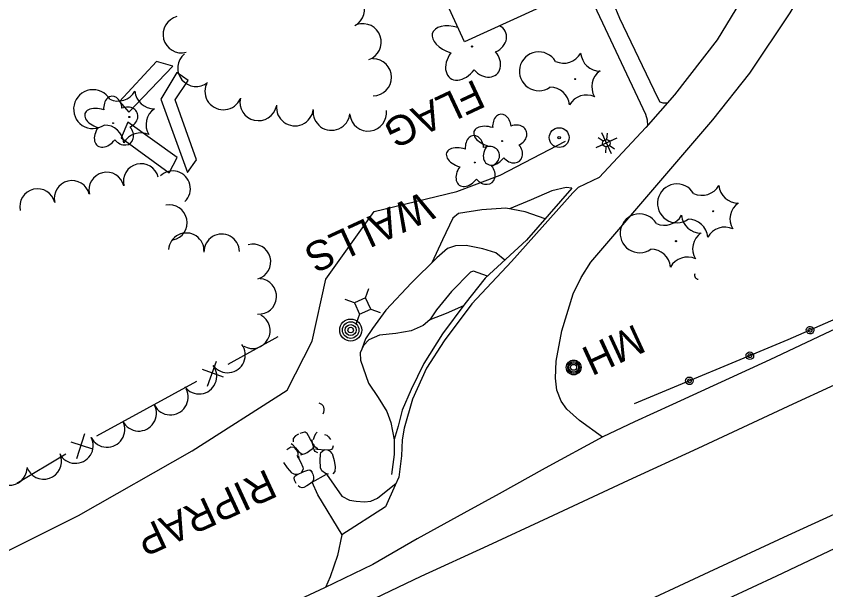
# Model space of a CAD drawing. Extents: x 588843 to 2552415, y 180129 to 269402.
# Drawn here: x 593421.1 to 593585, y 188103.3 to 188219.4 of the extents above; entities that cross this region are included whole.
import ezdxf

# ---------------------------------------------------------------- set-up
doc = ezdxf.new("R2010")
doc.units = 0
for name, color, linetype in [('Default', 7, 'Continuous'), ('E_BLD', 7, 'Continuous'), ('E_BMGRD_P', 7, 'Continuous'), ('E_DRN', 7, 'Continuous'), ('E_DRN_RipRap', 7, 'Continuous'), ('E_DRN_RipRap_Text', 7, 'Continuous'), ('E_DWY', 7, 'Continuous'), ('E_FEN_P', 7, 'Continuous'), ('E_LAND_TreeLine_P', 7, 'Continuous'), ('E_LAND_Vegetation', 7, 'Continuous'), ('E_MISCPROP', 7, 'Continuous'), ('E_MISCPROP_Text', 7, 'Continuous'), ('E_MISCPROP_YardLight', 7, 'Continuous'), ('E_PATH_Sidewalk', 7, 'Continuous'), ('E_RDWY', 7, 'Continuous'), ('E_RDWY_Gravel', 7, 'Continuous'), ('E_UTL_AG_Bold', 7, 'Continuous'), ('E_UTL_MH', 7, 'Continuous'), ('E_UTL_MH_Text', 7, 'Continuous'), ('E_WAL', 7, 'Continuous'), ('E_WAL_Text', 7, 'Continuous'), ('Level 18', 7, 'Continuous')]:
    doc.layers.add(name, color=color, linetype=linetype)

# ---------------------------------------------------------------- blocks, each defined once
blk = doc.blocks.new('MHO')
at = {"layer": 'Default'}
for centre, radius in [((0.08, -0.12), 3), ((0.08, -0.12), 2.43), ((0.07, -0.15), 1.94), ((0.02, -0.16), 1.21)]:
    blk.add_circle(centre, radius, dxfattribs=at)
blk = doc.blocks.new('MHT')
at = {"layer": 'E_UTL_MH_Text'}
blk.add_text('MH', height=12, dxfattribs=at).set_placement((-9.81, -6))
blk = doc.blocks.new('CULV2')
at = {"layer": 'E_DRN'}
blk.add_arc((19.7, 14.8), 24.6, 216.8699, 323.1301, dxfattribs=at)
blk = doc.blocks.new('CTRE')
at = {"layer": 'Default'}
blk.add_circle((0, 0), 0.223, dxfattribs=at)
for centre, start, end in [((1.81, 14.92), 220.2113, 305.9762), ((-11.97, 8.96), 280.2067, 5.9716), ((13.83, 5.89), 160.2113, 245.9762), ((-13.83, -5.9), 340.2113, 65.9762), ((12.03, -9.04), 185.9272, 100.2511), ((-1.81, -14.93), 40.2113, 125.9762)]:
    blk.add_arc(centre, 7.87, start, end, dxfattribs=at)
blk = doc.blocks.new('WALLS')
at = {"layer": 'E_WAL_Text'}
blk.add_text('WALLS', height=12, dxfattribs=at).set_placement((-26.84, -6))
blk = doc.blocks.new('PED')
at = {"layer": 'Default'}
for p, q in [((-2.5, 2.5), (-5.33, 5.33)), ((2.5, 2.5), (5.33, 5.33)), ((-2.5, -2.5), (-5.33, -5.33)), ((2.5, -2.5), (5.33, -5.33))]:
    blk.add_line(p, q, dxfattribs=at)
blk.add_lwpolyline([(-2.5, -2.5), (2.5, -2.5), (2.5, 2.5), (-2.5, 2.5)], close=True, dxfattribs=at)
blk = doc.blocks.new('POLE')
at = {"layer": 'Default'}
for radius in [4.46, 3.35, 2.23, 1.12]:
    blk.add_circle((0, 0), radius, dxfattribs=at)
blk = doc.blocks.new('RIPRT')
at = {"layer": 'E_DRN_RipRap_Text'}
blk.add_text('RIPRAP', height=12, dxfattribs=at).set_placement((-0.14, -3.59))
blk = doc.blocks.new('LITE')
at = {"layer": 'E_MISCPROP_YardLight'}
for p, q in [((-0.75, 1.3), (-2, 3.46)), ((0, -4.67), (0, 4.67)), ((0.75, 1.3), (2, 3.46)), ((-4, 0), (-1.5, 0)), ((1.5, 0), (4, 0)), ((-4.67, 0), (4.67, 0)), ((-2, -3.46), (-0.75, -1.3)), ((2, -3.46), (0.75, -1.3))]:
    blk.add_line(p, q, dxfattribs=at)
for radius in [1.5, 1.5, 1.5, 0.125]:
    blk.add_circle((0, 0), radius, dxfattribs=at)
blk = doc.blocks.new('DTRE')
at = {"layer": 'Default'}
blk.add_circle((-0.18, 0), 0.183, dxfattribs=at)
for centre, major_axis, ratio in [((-1.87, 5.32), (1.36, -4.98), 0.782863), ((4.06, 2.74), (-5.27, -2.93), 0.691916), ((-5.87, 0.15), (4.93, -0.12), 0.832022), ((3.54, -3.71), (-5.01, 4.58), 0.560249), ((-2.49, -5.24), (1.8, 4.86), 0.716896)]:
    blk.add_ellipse(centre, major_axis=major_axis, ratio=ratio, start_param=1.570796, end_param=4.712389, dxfattribs=at)
blk = doc.blocks.new('U301')
at = {"layer": 'E_LAND_Vegetation'}
blk.add_circle((0.09, 0.03), 0.128, dxfattribs=at)
for centre, major_axis, ratio, start_param, end_param in [((-3.37, 1.29), (4.53, -1.44), 0.560249, 1.617359, 4.712389), ((3.75, 1.6), (-3.17, -1.37), 0.832022, 1.570796, 3.762585), ((-1.81, -2.95), (2.49, 3.41), 0.691916, 1.570796, 4.712389), ((2.72, -2.86), (-2.33, 2.77), 0.782863, 1.570796, 4.712389)]:
    blk.add_ellipse(centre, major_axis=major_axis, ratio=ratio, start_param=start_param, end_param=end_param, dxfattribs=at)

msp = doc.modelspace()

# ---------------------------------------------------------------- linework, layer by layer
at = {"layer": 'E_BLD'}
msp.add_lwpolyline([(593502.75, 188273.33), (593523.82, 188282.99), (593530.24, 188268.98), (593544.33, 188275.43), (593551.02, 188260.84), (593543.12, 188257.21), (593553.42, 188234.75), (593530.4, 188224.2), (593530.95, 188223.01), (593511.83, 188214.24), (593499.02, 188242.17), (593516.74, 188250.3), (593513.12, 188258.2), (593503.32, 188253.71), (593501.07, 188258.63), (593491.63, 188254.3), (593486.36, 188265.8), (593491.04, 188267.95), (593489.37, 188271.6), (593501.08, 188276.97), (593502.75, 188273.33)], close=True, dxfattribs=at)
at = {"layer": 'E_BMGRD_P'}
msp.add_lwpolyline([(593680.23, 188197.49), (593657.94, 188188.64), (593639.66, 188182.2), (593611.38, 188168.81), (593577.3, 188153.88), (593546.19, 188140.94)], dxfattribs=at)
for centre, major_axis, ratio in [((593581.79, 188155.85), (0.744, 0.2), 0.999968), ((593581.79, 188155.85), (0.375, 0.101), 0.999968), ((593569.61, 188150.68), (0.712, 0.296), 0.999969), ((593569.61, 188150.68), (0.358, 0.149), 0.999969), ((593557.39, 188145.6), (0.712, 0.296), 0.999969), ((593557.39, 188145.6), (0.358, 0.149), 0.999969)]:
    msp.add_ellipse(centre, major_axis=major_axis, ratio=ratio, dxfattribs=at)
at = {"layer": 'E_DRN_RipRap'}
for p, q in [((593479.47, 188135.24), (593478.56, 188134.97)), ((593479.62, 188135.23), (593479.47, 188135.24)), ((593480, 188134.97), (593479.62, 188135.23)), ((593480.29, 188134.45), (593480, 188134.97)), ((593481.5, 188134.31), (593481.75, 188134.96)), ((593481.75, 188134.96), (593482.03, 188135.23)), ((593477.64, 188134.44), (593477.2, 188133.9)), ((593477.2, 188133.9), (593477.2, 188133.28)), ((593478.29, 188134.82), (593477.64, 188134.44)), ((593480.7, 188133.74), (593480.29, 188134.45)), ((593481.04, 188133.18), (593480.7, 188133.74)), ((593481.12, 188133.01), (593481.01, 188133.64)), ((593481.27, 188133.71), (593481.5, 188134.31)), ((593483.5, 188134.74), (593483.98, 188134.6)), ((593483.98, 188134.6), (593484.32, 188134.26)), ((593484.32, 188134.26), (593484.74, 188133.75)), ((593475.91, 188131.69), (593476.72, 188132.21)), ((593476.72, 188132.21), (593477.31, 188132.19)), ((593476.75, 188132.9), (593477.02, 188132.68)), ((593477.02, 188132.68), (593477.69, 188132.01)), ((593477.31, 188132.19), (593477.87, 188131.59)), ((593477.69, 188132.01), (593478.28, 188131.3)), ((593477.87, 188131.59), (593478.12, 188130.99)), ((593480, 188131.11), (593480.81, 188131.67)), ((593480.81, 188131.67), (593481.37, 188132.02)), ((593481.37, 188132.02), (593481.04, 188133.18)), ((593481.43, 188132.57), (593481.12, 188133.01)), ((593481.41, 188131.64), (593481.22, 188132.08)), ((593481.66, 188132.14), (593481.33, 188132.43)), ((593481.65, 188131.28), (593481.41, 188131.64)), ((593481.6, 188132.52), (593481.43, 188132.57)), ((593482.16, 188131.84), (593481.66, 188132.14)), ((593482.06, 188131.7), (593481.68, 188131.76)), ((593482.88, 188131.61), (593482.06, 188131.7)), ((593482.77, 188131.09), (593483.45, 188131.61)), ((593484.45, 188131.58), (593482.88, 188131.61)), ((593484.21, 188131.58), (593483.45, 188131.61)), ((593484.74, 188131.32), (593484.21, 188131.58)), ((593484.93, 188131.69), (593484.45, 188131.58)), ((593485.15, 188131.94), (593484.93, 188131.69)), ((593485.31, 188132.44), (593485.15, 188131.94)), ((593477.93, 188130.56), (593478.66, 188129.2)), ((593478.12, 188130.99), (593478.08, 188130.05)), ((593478.28, 188131.3), (593478.98, 188130.74)), ((593478.3, 188130.42), (593478.32, 188129.84)), ((593478.76, 188130.6), (593479.64, 188130.92)), ((593479.64, 188130.92), (593480.13, 188131.15)), ((593482.21, 188130.99), (593481.65, 188131.28)), ((593482.66, 188129.51), (593482.7, 188130.69)), ((593482.7, 188130.69), (593482.77, 188131.09)), ((593485.09, 188130.89), (593484.74, 188131.32)), ((593485.09, 188130.89), (593485.5, 188129.5)), ((593476.02, 188128), (593475.27, 188129.06)), ((593478.66, 188129.2), (593479.13, 188128.13)), ((593482.73, 188127.96), (593482.66, 188129.51)), ((593485.5, 188129.5), (593485.71, 188128.21)), ((593477, 188126.94), (593476.02, 188128)), ((593477, 188126.94), (593477.51, 188126.7)), ((593477.51, 188126.7), (593478.12, 188126.69)), ((593477.9, 188126.6), (593479.36, 188127.24)), ((593478.12, 188126.69), (593478.83, 188127)), ((593479.24, 188127.74), (593478.83, 188127)), ((593479.13, 188128.13), (593479.24, 188127.74)), ((593479.36, 188127.24), (593480.16, 188127.51)), ((593480.16, 188127.51), (593480.54, 188127.61)), ((593480.54, 188127.61), (593481.04, 188127.15)), ((593480.74, 188127.43), (593480.98, 188127.1)), ((593480.98, 188127.1), (593481.18, 188126.68)), ((593481.18, 188126.68), (593481.29, 188126.15)), ((593482.99, 188127.41), (593482.73, 188127.96)), ((593483.73, 188126.84), (593482.99, 188127.41)), ((593484.37, 188126.69), (593483.73, 188126.84)), ((593485.62, 188127.26), (593485.22, 188126.79)), ((593485.71, 188128.21), (593485.62, 188127.26)), ((593477.4, 188125.98), (593477.5, 188126.29)), ((593477.47, 188125.46), (593477.4, 188125.98)), ((593477.79, 188124.81), (593477.47, 188125.46)), ((593477.5, 188126.29), (593477.9, 188126.6)), ((593481.02, 188125.1), (593480.49, 188124.69)), ((593481.31, 188125.57), (593481.02, 188125.1)), ((593481.29, 188126.15), (593481.31, 188125.73)), ((593481.31, 188125.73), (593481.31, 188125.57)), ((593478.52, 188124.05), (593478.18, 188124.36)), ((593478.99, 188123.95), (593478.52, 188124.05)), ((593479.35, 188124), (593478.99, 188123.95)), ((593479.94, 188124.35), (593479.35, 188124)), ((593480.49, 188124.69), (593479.94, 188124.35))]:
    msp.add_line(p, q, dxfattribs=at)
at = {"layer": 'E_DWY'}
for points in [[(593539.8, 188134.18), (593535.15, 188137.59), (593532.54, 188139.85), (593531.46, 188141.45), (593530.53, 188143.73), (593530.3, 188146.14), (593530.39, 188149.61), (593531.59, 188155.73), (593533.85, 188163.21), (593535.47, 188166.5), (593537.46, 188169.6), (593562.1, 188198.46), (593569.6, 188207.86), (593577.78, 188220.1), (593584.5, 188231.42), (593594.27, 188249.63), (593596.74, 188253.25), (593607.35, 188261.74), (593615.26, 188265.86), (593629.22, 188272.13)], [(593572.45, 188230.21), (593562.98, 188214.6), (593554.38, 188203.51), (593548.57, 188196.86), (593539.1, 188186.74), (593534.84, 188184.73), (593533.79, 188183.64), (593521.35, 188169.75), (593513.37, 188161.17), (593507.72, 188153.67), (593504.17, 188148.15), (593501.35, 188141.91), (593499.63, 188135.99), (593499.25, 188133.67), (593499.14, 188130.39), (593498.55, 188126.1), (593497.85, 188124.46), (593495.9, 188120.08), (593487.04, 188114.41), (593486.18, 188110.26), (593484.66, 188105.9), (593483.75, 188103.78)]]:
    msp.add_lwpolyline(points, dxfattribs=at)
at = {"layer": 'E_FEN_P'}
for p, q in [((593461.6, 188149.5), (593459.75, 188144.48)), ((593463.12, 188146.33), (593458.81, 188147.89)), ((593434.98, 188134.9), (593433.32, 188129.82)), ((593436.62, 188131.79), (593432.25, 188133.19))]:
    msp.add_line(p, q, dxfattribs=at)
for points in [[(593474.08, 188154.48), (593463.94, 188148.93)], [(593457.65, 188145.49), (593447.51, 188139.94)], [(593447.51, 188139.94), (593437.36, 188134.38)], [(593431.19, 188130.75), (593421.26, 188124.81)]]:
    msp.add_lwpolyline(points, dxfattribs=at)
at = {"layer": 'E_LAND_TreeLine_P'}
for centre, radius, start, end in [((593487.94, 188220.83), 3.73, 298.1541, 118.1541), ((593454.59, 188215.72), 3.73, 104.2919, 284.2919), ((593491.29, 188214.17), 3.73, 288.5695, 108.5695), ((593457.53, 188208.92), 3.73, 129.102, 309.102), ((593493.37, 188207.04), 3.73, 270.4756, 90.4756), ((593463.06, 188204.21), 3.73, 156.9227, 336.9227), ((593470.15, 188202), 3.73, 167.2412, 347.2412), ((593477.54, 188200.94), 3.73, 173.1966, 353.1966), ((593484.95, 188200.05), 3.73, 173.6109, 353.6109), ((593492.36, 188199.89), 3.73, 187.1503, 7.1503), ((593446.41, 188185.96), 3.59, 14.0768, 194.0768), ((593439.43, 188184.24), 3.59, 13.6915, 193.6915), ((593452.8, 188184.5), 3.59, 313.6651, 133.6651), ((593432.44, 188182.54), 3.59, 13.6915, 193.6915), ((593425.44, 188180.89), 3.59, 12.7241, 192.7241), ((593452.13, 188177.63), 3.59, 281.655, 101.655), ((593455.56, 188171.94), 3.59, 356.286, 176.286), ((593462.73, 188171.72), 3.59, 1.3411, 181.3411), ((593469.07, 188169.68), 3.59, 285.8731, 105.8731), ((593470.24, 188162.69), 3.59, 265.9461, 85.9461), ((593468.93, 188155.75), 3.59, 241.4328, 61.4328), ((593463.91, 188150.82), 3.59, 216.6182, 36.6182), ((593458.14, 188146.53), 3.59, 216.6182, 36.6182), ((593452.34, 188142.29), 3.59, 207.0511, 27.0511), ((593445.94, 188139.02), 3.59, 207.0511, 27.0511), ((593439.53, 188135.75), 3.59, 207.0511, 27.0511), ((593433.13, 188132.49), 3.59, 207.0511, 27.0511), ((593426.71, 188129.27), 3.59, 198.4346, 18.4346), ((593419.75, 188128.04), 3.59, 176.881, 356.881)]:
    msp.add_arc(centre, radius, start, end, dxfattribs=at)
at = {"layer": 'E_MISCPROP'}
for radius in [2, 0.25]:
    msp.add_circle((593531.02, 188194.84), radius, dxfattribs=at)
at = {"layer": 'E_PATH_Sidewalk'}
for points in [[(593552.91, 188201.83), (593552.06, 188201.84), (593551.46, 188202.03), (593550.98, 188202.86), (593543.32, 188218.96), (593539.45, 188228.35)], [(593548.95, 188197.3), (593548.93, 188198.34), (593548.53, 188199.54), (593536.54, 188225.07), (593535.94, 188226.74)]]:
    msp.add_lwpolyline(points, dxfattribs=at)
at = {"layer": 'E_RDWY'}
for points in [[(593781.81, 188249.58), (593772.97, 188243.5), (593759.22, 188234.87), (593744.51, 188225.53), (593718.69, 188208.61), (593696.67, 188196.71), (593683.94, 188189.82), (593674.11, 188185.09), (593660.98, 188179.03), (593644.95, 188171.84), (593629.38, 188164.64), (593615.73, 188158.3), (593593.59, 188147.89), (593578.29, 188140.85), (593559.08, 188131.9), (593545.01, 188125.41), (593528.77, 188117.84), (593516.57, 188112.18), (593503.02, 188105.97), (593489.08, 188099.32)], [(593752.41, 188183.99), (593734.97, 188177.43), (593719.28, 188171.39), (593702.83, 188165.13), (593686.75, 188158.96), (593670.84, 188152.85), (593656.08, 188147.04), (593636.34, 188139.62), (593622.08, 188133.98), (593606.39, 188127.73), (593595.33, 188122.53), (593577.3, 188114.27), (593561.3, 188106.87), (593544.26, 188098.91), (593532.83, 188093.48), (593517.78, 188086.56), (593501.59, 188079.01), (593482.3, 188070.07), (593468.08, 188063.45), (593447.19, 188053.78), (593431.08, 188046.3), (593414.72, 188038.83)], [(593487.11, 188114.45), (593482.2, 188122.51), (593481.02, 188125.1), (593483.91, 188126.71), (593487.04, 188122.22), (593488.59, 188121.42), (593489.93, 188121.24), (593491.6, 188121.09), (593492.91, 188121.27), (593494.26, 188121.83), (593498.03, 188124.88)]]:
    msp.add_lwpolyline(points, dxfattribs=at)
at = {"layer": 'E_RDWY_Gravel'}
for points in [[(593680.23, 188197.49), (593679.94, 188197.39), (593666.65, 188191.49), (593653.34, 188186.04), (593640.19, 188180.83), (593625.45, 188174.06), (593610.04, 188166.94), (593598.2, 188161.18), (593585.94, 188155.62), (593573.66, 188149.84), (593553.98, 188140.8), (593546.28, 188137.29), (593539.89, 188134.23), (593528.22, 188127.92), (593518.91, 188122.75), (593511.76, 188118.83), (593502.27, 188113.58), (593493.31, 188108.39), (593483.56, 188103.68), (593467.22, 188096.06), (593452.76, 188089.29), (593439.4, 188083.15), (593426.93, 188077.44), (593416.12, 188072.34)], [(593753.68, 188181.11), (593738.16, 188175.41), (593719.58, 188168.16), (593705, 188162.42), (593692.98, 188156.71), (593676.15, 188149.08), (593659.11, 188141.18), (593640.47, 188132.77), (593619.59, 188125.29), (593605.54, 188120.19), (593590.8, 188113.55), (593575, 188106.04), (593560.21, 188099.2), (593545.68, 188092.45), (593530.56, 188085.51), (593511.53, 188076.69), (593492.13, 188067.52), (593479.33, 188061.56), (593460.33, 188052.93), (593445.36, 188045.83), (593425.71, 188036.76), (593412.44, 188030.78), (593397.11, 188023.55), (593368.54, 188010.26)]]:
    msp.add_lwpolyline(points, dxfattribs=at)
at = {"layer": 'E_WAL'}
for points in [[(593449.5, 188210.24), (593442.07, 188202.15), (593443.93, 188200), (593452.86, 188209.33), (593449.5, 188210.24)], [(593453.64, 188208.01), (593450.39, 188202.65), (593455.78, 188187.78), (593457.64, 188190.33), (593453.29, 188202.46), (593455.92, 188206.43), (593453.64, 188208.01)], [(593453.73, 188190.78), (593443.75, 188197.95), (593442.38, 188194.82), (593452.06, 188187.73), (593453.73, 188190.78)]]:
    msp.add_lwpolyline(points, close=True, dxfattribs=at)
for points in [[(593533.56, 188184.59), (593524.38, 188174.05), (593516.05, 188166.39), (593511.93, 188161.2), (593507.44, 188155.11), (593503.64, 188149.13), (593501.05, 188143.84), (593499.23, 188139.65), (593498.41, 188136.42), (593497.65, 188133.72), (593497.62, 188130.71), (593497.06, 188126.62)], [(593533.56, 188184.59), (593532.41, 188184.76), (593529.53, 188184.05), (593525.33, 188182.25), (593520.98, 188180.4)], [(593528.18, 188178.41), (593524.17, 188179.79), (593520.24, 188180.54), (593515.4, 188180.25), (593510.68, 188179.45), (593509.47, 188178.53), (593507.41, 188174.11), (593505.27, 188169.52)], [(593520.04, 188170.05), (593518.22, 188171.49), (593515.57, 188172.34), (593512.18, 188173), (593510.02, 188172.94), (593508.43, 188172.38), (593506.25, 188170.48), (593501.12, 188165.46), (593495.93, 188159.93), (593493.21, 188156.18), (593491.82, 188154.11), (593491.17, 188152.24)], [(593516.52, 188166.82), (593513.71, 188167.8), (593513.11, 188167.59), (593509.22, 188163.71), (593506.2, 188159.96), (593504.88, 188157.96)], [(593511.64, 188160.8), (593508.18, 188159.22), (593504.88, 188157.96), (593503.5, 188156.77), (593501.09, 188155.73), (593497.99, 188155.21), (593494.65, 188154.83), (593492.53, 188153.92), (593491.4, 188152.75), (593490.73, 188151.25), (593490.83, 188149.8), (593492.43, 188145.16), (593494.37, 188142.25), (593496.15, 188139.41), (593496.95, 188137.16), (593497.65, 188133.65)]]:
    msp.add_lwpolyline(points, dxfattribs=at)
at = {"layer": 'Level 18'}
msp.add_lwpolyline([(593413.05, 188108.04), (593433.72, 188118.33), (593456.73, 188131.44), (593475.98, 188143.71), (593481.04, 188153.65), (593483.78, 188166.18), (593493.55, 188179.88), (593510.34, 188183.91), (593519.08, 188187.26), (593532.28, 188194.11)], dxfattribs=at)

# ---------------------------------------------------------------- block references
at = {"layer": 'E_DRN'}
for p, xscale, yscale, rotation in [((593558.46, 188167.27), 0.03315723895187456, 0.03315723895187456, -57.492599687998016), ((593483.29, 188138.95), 0.0585957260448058, 0.05859572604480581, 111.78973781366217)]:
    msp.add_blockref('CULV2', p, dxfattribs=dict(at, xscale=xscale, yscale=yscale, rotation=rotation))
at = {"layer": 'E_DRN_RipRap_Text', "xscale": 0.5, "yscale": 0.5, "rotation": -155.21508863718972}
msp.add_blockref('RIPRT', (593472.57, 188126.18), dxfattribs=at)
at = {"layer": 'E_LAND_Vegetation'}
msp.add_blockref('U301', (593513.27, 188213.25), dxfattribs=at)
for name, p, xscale, yscale, rotation in [('CTRE', (593534.25, 188206.68), 0.5, 0.5, -155.21508863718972), ('CTRE', (593444.04, 188199.02), 0.5, 0.5, -155.21508863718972), ('DTRE', (593440.66, 188197.73), 0.5, 0.5, -155.21508863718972), ('DTRE', (593519.39, 188194.1), 0.5, 0.5, -155.21508863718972), ('DTRE', (593513.85, 188189.77), 0.5, 0.5, -155.21508863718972), ('CTRE', (593562.21, 188179.93), 0.49999999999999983, 0.4999999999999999, -155.2633038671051), ('CTRE', (593554.66, 188173.87), 0.49999999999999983, 0.4999999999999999, -155.2633038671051)]:
    msp.add_blockref(name, p, dxfattribs=dict(at, xscale=xscale, yscale=yscale, rotation=rotation))
at = {"layer": 'E_MISCPROP', "xscale": 0.5, "yscale": 0.5, "rotation": -155.21508863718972}
msp.add_blockref('POLE', (593488.83, 188155.87), dxfattribs=at)
at = {"layer": 'E_MISCPROP_YardLight', "xscale": 0.5, "yscale": 0.5, "rotation": -155.21508863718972}
msp.add_blockref('LITE', (593540.56, 188193.72), dxfattribs=at)
at = {"layer": 'E_UTL_AG_Bold', "xscale": 0.5, "yscale": 0.5, "rotation": -155.21508863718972}
msp.add_blockref('PED', (593491.23, 188160.75), dxfattribs=at)
at = {"layer": 'E_UTL_MH', "xscale": 0.4999999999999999, "yscale": 0.5000000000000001, "rotation": -89.91795762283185}
msp.add_blockref('MHO', (593534.02, 188148.34), dxfattribs=at)
at = {"layer": 'E_UTL_MH_Text', "xscale": 0.49999999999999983, "yscale": 0.4999999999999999, "rotation": -155.2633038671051}
msp.add_blockref('MHT', (593543.26, 188152.4), dxfattribs=at)
at = {"layer": 'E_WAL_Text', "xscale": 0.5, "yscale": 0.5, "rotation": -155.21508863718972}
msp.add_blockref('WALLS', (593492.78, 188175.75), dxfattribs=at)

# ---------------------------------------------------------------- texts
at = {"layer": 'E_MISCPROP_Text'}
msp.add_text('FLAG', height=6, rotation=205.0833, dxfattribs=at).set_placement((593513.97, 188206.73))

doc.saveas('drawing.dxf')
